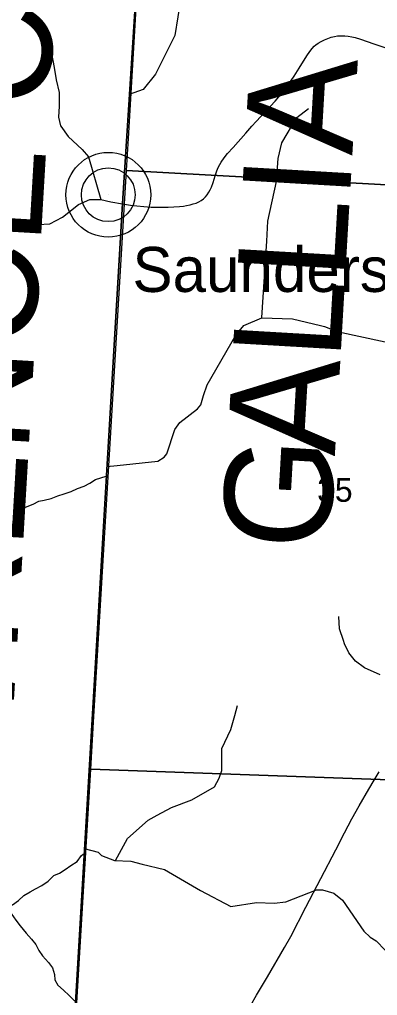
# Model space of a CAD drawing. Extents: x 396.2 to 468.4, y 232.6 to 279.1.
# Drawn here: x 414.996 to 415.624, y 268.063 to 269.775 of the extents above; entities that cross this region are included whole.
import ezdxf

# ---------------------------------------------------------------- set-up
doc = ezdxf.new("R2010")
doc.units = 0
for name, color, linetype in [('Default', 7, 'Continuous'), ('GM_X_County_Road', 7, 'Continuous'), ('GM_X_County_Text', 7, 'Continuous'), ('GM_X_Minor_River', 7, 'Continuous'), ('GM_X_Section', 7, 'Continuous'), ('GM_X_Section_Text', 7, 'Continuous'), ('GM_X_Township_Road', 7, 'Continuous'), ('GM_X_Unincorporated', 7, 'Continuous'), ('GM_X_Unincorporated_Location', 7, 'Continuous'), ('GM_X_Unincorporated_Text', 7, 'Continuous'), ('SH_Cut_Line', 7, 'Continuous')]:
    doc.layers.add(name, color=color, linetype=linetype)

msp = doc.modelspace()

# ---------------------------------------------------------------- linework, layer by layer
at = {"layer": 'Default'}
msp.add_lwpolyline([(413.8513, 270.6726), (413.8513, 264.4868), (414.0592, 264.474), (414.3542, 264.4559), (414.8754, 264.4239), (414.9163, 265.108), (414.9927, 266.2714), (414.9935, 266.2891), (414.9982, 266.4735), (415.0293, 266.9964), (415.0582, 267.4588), (415.0934, 268.0402), (415.1765, 269.4523), (415.2459, 270.5284), (415.2492, 270.5871), (414.466, 270.6401), (414.1359, 270.6553), (413.8849, 270.6706)], close=True, dxfattribs=at)
msp.add_lwpolyline([(420.4241, 270.2645), (419.658, 270.3039), (418.8718, 270.3435), (418.5989, 270.3564), (417.8712, 270.3927), (416.2596, 270.4764), (415.4605, 270.5176), (415.2459, 270.5284), (415.1765, 269.4523), (415.0934, 268.0402), (415.0582, 267.4588), (415.0293, 266.9964)], dxfattribs=at)
at = {"layer": 'GM_X_County_Road'}
for points in [[(415.4039, 269.5882), (415.4111, 269.5962), (415.4444, 269.6317), (415.4511, 269.6395), (415.4577, 269.6471), (415.4653, 269.657), (415.473, 269.6682), (415.4781, 269.676), (415.4866, 269.6898), (415.5001, 269.7114), (415.5053, 269.7191), (415.5095, 269.7244), (415.5133, 269.7283), (415.5163, 269.731), (415.52, 269.7336), (415.5252, 269.7368), (415.5313, 269.7397), (415.537, 269.742), (415.5428, 269.7439), (415.5488, 269.7454), (415.5542, 269.7463), (415.5603, 269.7468), (415.567, 269.7466), (415.5731, 269.746), (415.5792, 269.7448), (415.5851, 269.7433), (415.5946, 269.7404), (415.6181, 269.7322), (415.6462, 269.7231)], [(415.2768, 269.447), (415.2836, 269.4477), (415.2892, 269.4486), (415.2953, 269.45), (415.3009, 269.4516), (415.3062, 269.4532), (415.3108, 269.4551), (415.3147, 269.4574), (415.3188, 269.4606), (415.3222, 269.4639), (415.3254, 269.4678), (415.3282, 269.472), (415.3306, 269.4764), (415.3328, 269.4813), (415.3356, 269.4891), (415.3394, 269.501), (415.3424, 269.5098), (415.3448, 269.5154), (415.3476, 269.5209), (415.3501, 269.5251), (415.355, 269.5322), (415.361, 269.5401), (415.3708, 269.5509), (415.3929, 269.5758), (415.4039, 269.5882)], [(414.7733, 269.2209), (414.7711, 269.237), (414.7703, 269.243), (414.7667, 269.2703), (414.7678, 269.2848), (414.7768, 269.2943), (414.7991, 269.3077), (414.8253, 269.317), (414.84, 269.3269), (414.849, 269.3452), (414.8603, 269.3662), (414.8814, 269.3872), (414.9063, 269.401), (415.0283, 269.4153), (415.0488, 269.4166), (415.0715, 269.4285), (415.0991, 269.4505), (415.1195, 269.4591), (415.1386, 269.4591), (415.1563, 269.4554), (415.1767, 269.4517)], [(415.1767, 269.4517), (415.1905, 269.4494), (415.2016, 269.448), (415.214, 269.4469), (415.227, 269.4462), (415.2419, 269.4459), (415.2569, 269.446), (415.2668, 269.4464), (415.2768, 269.447)], [(415.4021, 268.0457), (415.4121, 268.0636), (415.431, 268.0958), (415.4612, 268.1472), (415.472, 268.1667), (415.4987, 268.218), (415.5515, 268.3185), (415.5667, 268.3485), (415.5796, 268.3726), (415.5922, 268.3954), (415.6091, 268.4251), (415.6183, 268.4406), (415.6275, 268.4553)]]:
    msp.add_lwpolyline(points, dxfattribs=at)
at = {"layer": 'GM_X_Minor_River'}
for points in [[(415.31, 269.8802), (415.2792, 269.8129), (415.2685, 269.7471), (415.2343, 269.6795), (415.2127, 269.6521), (415.1881, 269.6433)], [(415.421, 269.2525), (415.4299, 269.3862), (415.4318, 269.4211), (415.4471, 269.4912), (415.4502, 269.5314), (415.4563, 269.5589), (415.483, 269.6032), (415.5035, 269.6193)], [(415.1493, 268.9911), (415.167, 268.9925), (415.2387, 269.0001), (415.2495, 269.0073), (415.2542, 269.0133), (415.2687, 269.0557), (415.2774, 269.0683), (415.3084, 269.092), (415.3143, 269.099), (415.3189, 269.1156), (415.3252, 269.134), (415.3754, 269.2216), (415.3896, 269.2383), (415.421, 269.2519), (415.4753, 269.2503), (415.5241, 269.2385), (415.5312, 269.2364), (415.5537, 269.2281), (415.6378, 269.2098), (415.6837, 269.2395), (415.7231, 269.2443), (415.7434, 269.2391), (415.7479, 269.2386)], [(414.9949, 268.9173), (415.0063, 268.9195), (415.0195, 268.9248), (415.0294, 268.9301), (415.0392, 268.932), (415.0513, 268.935), (415.0631, 268.9396), (415.0741, 268.9433), (415.0862, 268.9471), (415.0975, 268.9524), (415.1093, 268.9565), (415.1191, 268.9618), (415.1293, 268.9683), (415.1479, 268.9739), (415.1479, 268.9724)], [(415.6291, 268.6254), (415.6015, 268.638), (415.5856, 268.6495), (415.574, 268.664), (415.5665, 268.6798), (415.5648, 268.6859), (415.5575, 268.7063), (415.5566, 268.7279)], [(415.1643, 268.2996), (415.1854, 268.3385), (415.2219, 268.3707), (415.2376, 268.3793), (415.2626, 268.3929), (415.2982, 268.4062), (415.3382, 268.4289), (415.3466, 268.4442), (415.3511, 268.4577), (415.3508, 268.4961), (415.3669, 268.5293), (415.3741, 268.5542), (415.3784, 268.5719)], [(415.1094, 268.3206), (415.134, 268.3143), (415.1399, 268.3088), (415.1623, 268.2997), (415.191, 268.2988), (415.2112, 268.2936), (415.2502, 268.284), (415.3138, 268.2474), (415.3666, 268.2191), (415.4121, 268.226), (415.4431, 268.2247), (415.4632, 268.2274), (415.5175, 268.2481), (415.5281, 268.2485), (415.548, 268.2422), (415.5631, 268.2303), (415.6004, 268.176), (415.6118, 268.1654), (415.6222, 268.1586), (415.6537, 268.126), (415.6686, 268.1195)], [(414.9735, 268.219), (414.9832, 268.2218), (414.9938, 268.2297), (415.0036, 268.2381), (415.0142, 268.2445), (415.0241, 268.2498), (415.0351, 268.2558), (415.046, 268.2634), (415.0559, 268.2736), (415.0661, 268.2778), (415.076, 268.2838), (415.0858, 268.291), (415.0972, 268.2982), (415.1048, 268.3084), (415.1078, 268.3107)], [(414.9735, 268.219), (414.9809, 268.207), (414.9892, 268.1949), (414.9971, 268.185), (415.0077, 268.1725), (415.0167, 268.1619), (415.0243, 268.1524), (415.0299, 268.1421), (415.0364, 268.1323), (415.0466, 268.1209), (415.0537, 268.1114), (415.0571, 268.1), (415.0575, 268.0905), (415.0631, 268.081), (415.073, 268.0723), (415.0828, 268.0632), (415.0926, 268.0533), (415.0926, 268.053)]]:
    msp.add_lwpolyline(points, dxfattribs=at)
at = {"layer": 'GM_X_Section'}
for points in [[(415.2444, 270.5402), (416.2648, 270.4883), (416.2139, 269.4538), (415.1836, 269.5105), (415.1869, 269.5665)], [(415.1836, 269.5105), (416.2139, 269.4538), (416.1543, 268.4231), (415.121, 268.46), (415.1254, 268.5423)], [(415.121, 268.46), (416.1543, 268.4231), (416.1272, 267.9978), (416.1038, 267.5844), (416.0904, 267.3787), (416.0902, 267.3758), (415.0603, 267.4433), (415.0633, 267.4944)]]:
    msp.add_lwpolyline(points, close=True, dxfattribs=at)
at = {"layer": 'GM_X_Township_Road'}
for points in [[(415.0064, 269.7834), (415.022, 269.7729), (415.0365, 269.7555), (415.0464, 269.7369), (415.0518, 269.7153), (415.0565, 269.6907), (415.0604, 269.6695), (415.0651, 269.6471), (415.0652, 269.6243), (415.0652, 269.6233), (415.0645, 269.6038), (415.0676, 269.5886), (415.0683, 269.5878)], [(415.0683, 269.5878), (415.0814, 269.5697), (415.1058, 269.5471), (415.1168, 269.5343), (415.1386, 269.4591)]]:
    msp.add_lwpolyline(points, dxfattribs=at)
at = {"layer": 'GM_X_Unincorporated'}
for radius in [0.0744, 0.0472]:
    msp.add_circle((415.1517, 269.4677), radius, dxfattribs=at)
at = {"layer": 'GM_X_Unincorporated_Location'}
msp.add_line((415.1517, 269.4677), (415.1517, 269.4677), dxfattribs=at)
at = {"layer": 'SH_Cut_Line'}
msp.add_lwpolyline([(413.8513, 277.8582), (413.8513, 270.6726), (413.8849, 270.6706), (414.1359, 270.6553), (414.466, 270.6401), (415.2492, 270.5871), (415.2459, 270.5284), (415.1765, 269.4523), (415.0934, 268.0402), (415.0582, 267.4588), (415.0293, 266.9964)], dxfattribs=at)
msp.add_lwpolyline([(413.8513, 270.6726), (413.8513, 264.2582), (416.1109, 264.2582), (415.3533, 264.289), (414.8684, 264.3083), (414.8754, 264.4239), (414.9163, 265.108), (414.9927, 266.2714), (414.9935, 266.2891), (414.9982, 266.4735), (415.0293, 266.9964), (415.0582, 267.4588), (415.0934, 268.0402), (415.1765, 269.4523), (415.2459, 270.5284), (415.2492, 270.5871), (414.466, 270.6401), (414.1359, 270.6553), (413.8849, 270.6706)], close=True, dxfattribs=at)

# ---------------------------------------------------------------- texts
at = {"layer": 'GM_X_County_Text'}
for s, height, rotation, p in [('LAWRENCE COUNTY', 0.189394, 86.6482, (414.9587, 268.1147)), ('A', 0.1894, 86.675, (415.5801, 269.5358)), ('I', 0.1894, 86.676, (415.5756, 269.4585)), ('L', 0.1894, 86.6755, (415.5673, 269.317)), ('L', 0.1894, 86.6753, (415.5591, 269.1756)), ('A', 0.1894, 86.6756, (415.5494, 269.0084)), ('G', 0.1894, 86.6756, (415.5397, 268.8412))]:
    msp.add_text(s, height=height, rotation=rotation, dxfattribs=at).set_placement(p)
at = {"layer": 'GM_X_Section_Text'}
msp.add_text('35', height=0.04186, rotation=0, dxfattribs=at).set_placement((415.5184, 268.929))
at = {"layer": 'GM_X_Unincorporated_Text'}
msp.add_text('Saundersville', height=0.078977, rotation=0, dxfattribs=at).set_placement((415.1941, 269.2972))

doc.saveas('drawing.dxf')
